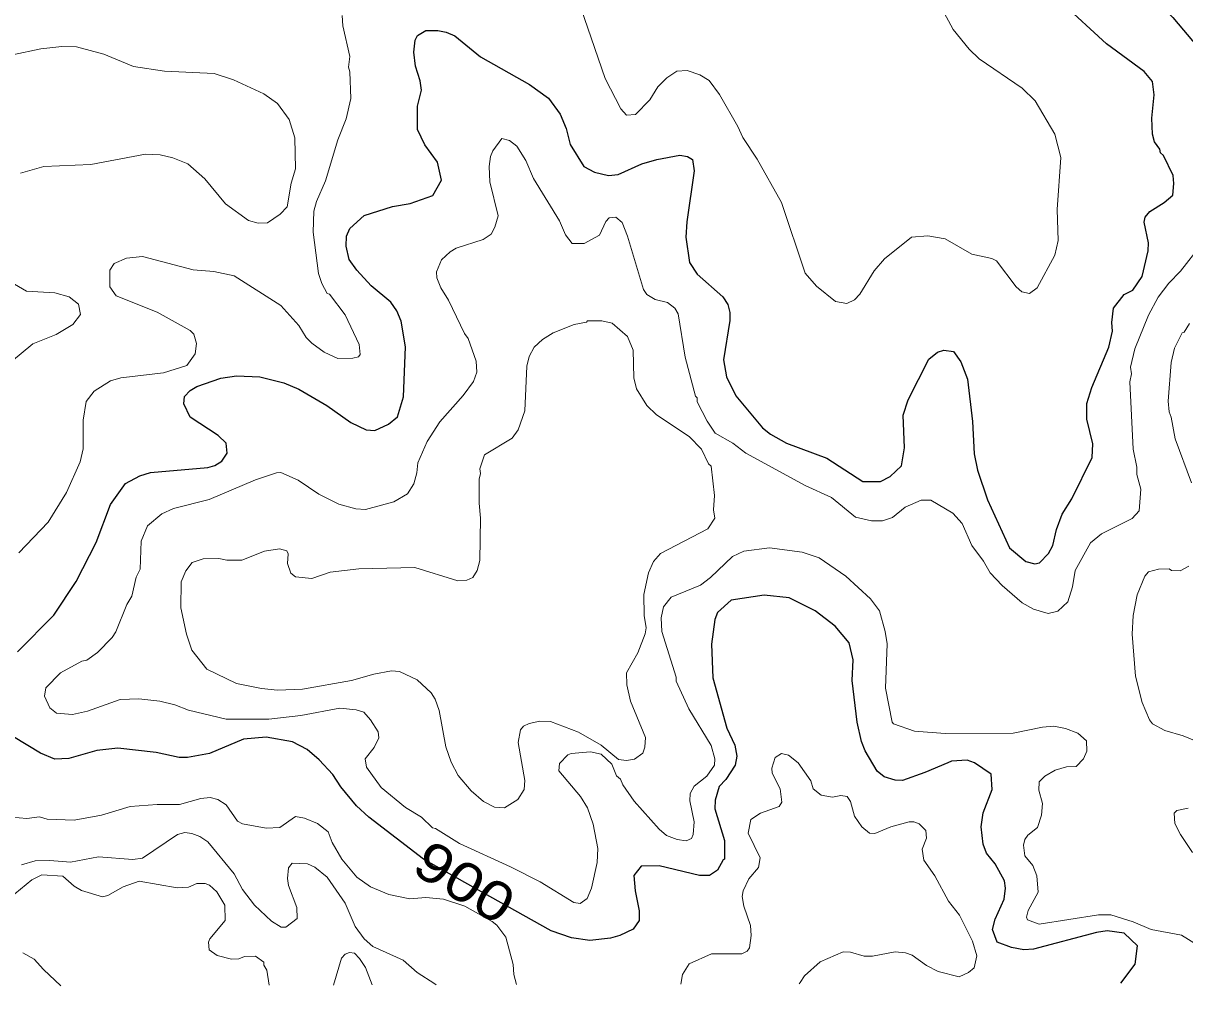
# Model space of a CAD drawing. Extents: x 447.8 to 473.9, y 7733.1 to 7760.8.
# Drawn here: x 456.578 to 458.959, y 7733.103 to 7735.076 of the extents above; entities that cross this region are included whole.
import ezdxf
from ezdxf.enums import TextEntityAlignment as Align

# ---------------------------------------------------------------- set-up
doc = ezdxf.new("R2010")
doc.units = 0
doc.header["$LTSCALE"] = 0.032
doc.layers.add('1', color=7, linetype='Continuous', lineweight=25)
doc.layers.add('2', color=7, linetype='Continuous', lineweight=13)
doc.layers.add('61', color=7, linetype='Continuous')

msp = doc.modelspace()

# ---------------------------------------------------------------- linework, layer by layer
at = {"layer": '1'}
for points in [[(458.3934, 7735.7543), (458.4337, 7735.7132), (458.5321, 7735.6269), (458.5505, 7735.6068), (458.6157, 7735.5184), (458.6816, 7735.4525), (458.7416, 7735.3861), (458.7498, 7735.3653), (458.7545, 7735.3609), (458.757, 7735.3025), (458.7515, 7735.2808), (458.7547, 7735.2472), (458.7609, 7735.2354), (458.7806, 7735.2133), (458.802, 7735.1962), (458.8453, 7735.1705), (458.8762, 7735.1481), (458.934, 7735.0879), (459.0258, 7734.9793)], [(458.9349, 7734.7641), (458.915, 7734.8052), (458.9091, 7734.8107), (458.9075, 7734.8177), (458.8966, 7734.8328), (458.8926, 7734.8485), (458.891, 7734.8816), (458.8957, 7734.9293), (458.8924, 7734.9568), (458.8754, 7734.9772), (458.7986, 7735.0336), (458.7063, 7735.1184)], [(457.2397, 7734.6192), (457.2404, 7734.6396), (457.2477, 7734.6556), (457.2772, 7734.6823), (457.3352, 7734.7007), (457.3709, 7734.7064), (457.4174, 7734.723), (457.4351, 7734.7546), (457.4272, 7734.7911), (457.4011, 7734.827), (457.3864, 7734.8582), (457.3863, 7734.9062), (457.3943, 7734.9389), (457.3919, 7734.9581), (457.382, 7734.988), (457.3784, 7735.0165), (457.3815, 7735.0416), (457.386, 7735.0512), (457.4035, 7735.0612), (457.4276, 7735.0612), (457.4452, 7735.0579), (457.4625, 7735.05), (457.5155, 7735.0074), (457.6157, 7734.9503), (457.6546, 7734.9227), (457.6783, 7734.89), (457.6908, 7734.8604), (457.6991, 7734.8276), (457.7274, 7734.7821), (457.7487, 7734.7706), (457.778, 7734.7641), (457.7978, 7734.7663), (457.8462, 7734.7877), (457.8765, 7734.7968), (457.9237, 7734.8054), (457.9397, 7734.8029), (457.9497, 7734.7967), (457.953, 7734.7734), (457.938, 7734.6691), (457.9363, 7734.6378), (457.9434, 7734.5854), (457.9592, 7734.562), (458.0121, 7734.5156), (458.022, 7734.4993), (458.026, 7734.4832), (458.026, 7734.4669), (458.0132, 7734.3863), (458.0192, 7734.3516), (458.0384, 7734.3125), (458.0936, 7734.2466), (458.1099, 7734.2339), (458.1422, 7734.2155), (458.2253, 7734.1844), (458.299, 7734.1368), (458.335, 7734.1369), (458.3552, 7734.1471), (458.378, 7734.1688), (458.3843, 7734.2056), (458.3815, 7734.273), (458.3918, 7734.3044), (458.4343, 7734.3874), (458.4516, 7734.4019), (458.4646, 7734.4062), (458.4844, 7734.403), (458.4997, 7734.3822), (458.5134, 7734.3467), (458.5238, 7734.2596), (458.527, 7734.1935), (458.5336, 7734.1603), (458.5541, 7734.0991), (458.5995, 7734.0008), (458.6333, 7733.9726), (458.6511, 7733.968), (458.6613, 7733.9702), (458.6791, 7733.9893), (458.6881, 7734.0055), (458.6956, 7734.0384), (458.7074, 7734.0696), (458.7271, 7734.101), (458.769, 7734.1863), (458.7706, 7734.2139), (458.7579, 7734.2649), (458.7578, 7734.297), (458.7682, 7734.3293), (458.8034, 7734.4119), (458.8107, 7734.4448), (458.8092, 7734.4628), (458.8125, 7734.492), (458.8346, 7734.5199), (458.852, 7734.5287), (458.8716, 7734.5571), (458.8838, 7734.6098), (458.8845, 7734.6259), (458.8758, 7734.6684), (458.8776, 7734.6783)], [(458.8776, 7734.6783), (458.887, 7734.69), (458.9162, 7734.7083), (458.9343, 7734.7236), (458.9366, 7734.7475), (458.9349, 7734.7641)], [(457.3438, 7734.4865), (457.3318, 7734.5041), (457.2911, 7734.5376), (457.2619, 7734.5701), (457.2464, 7734.5918), (457.2397, 7734.6192)], [(456.5666, 7733.7878), (456.6406, 7733.8626), (456.6867, 7733.9321), (456.7274, 7734.012), (456.7569, 7734.09), (456.7881, 7734.1327), (456.8175, 7734.1482), (456.8392, 7734.1555), (456.9566, 7734.1652), (456.9709, 7734.1693), (456.9853, 7734.1785), (456.9959, 7734.1951), (456.9938, 7734.2151), (456.9778, 7734.2313), (456.9205, 7734.2688), (456.9072, 7734.2963), (456.9085, 7734.3108), (456.9202, 7734.3231), (456.9343, 7734.3313), (456.9832, 7734.3486), (457.0153, 7734.3534), (457.0633, 7734.351), (457.1122, 7734.3388), (457.1431, 7734.3263), (457.2002, 7734.2929), (457.2494, 7734.2577), (457.281, 7734.243), (457.2986, 7734.2416), (457.3271, 7734.2544), (457.3455, 7734.2696), (457.3576, 7734.3105), (457.3615, 7734.4131), (457.3527, 7734.4653), (457.3438, 7734.4865)], [(458.8274, 7733.1087), (458.857, 7733.1476), (458.8617, 7733.185), (458.8345, 7733.2112), (458.7999, 7733.2159), (458.7775, 7733.2128), (458.6485, 7733.1783), (458.6292, 7733.1769), (458.6036, 7733.1817), (458.5742, 7733.193), (458.5647, 7733.2185), (458.5704, 7733.2396), (458.5887, 7733.281), (458.5911, 7733.303), (458.5895, 7733.3185), (458.5704, 7733.3535), (458.5524, 7733.3749), (458.5454, 7733.3935), (458.5415, 7733.4293), (458.5457, 7733.458), (458.5638, 7733.5057), (458.5621, 7733.5373), (458.5278, 7733.5602), (458.513, 7733.5655), (458.4806, 7733.5638), (458.4729, 7733.5599), (458.4258, 7733.5401), (458.3799, 7733.5238), (458.3654, 7733.5248), (458.3429, 7733.5316), (458.3283, 7733.5431), (458.3038, 7733.5847), (458.2964, 7733.6039), (458.2871, 7733.6437), (458.277, 7733.729), (458.2793, 7733.7714), (458.2706, 7733.8063), (458.2419, 7733.8401), (458.2015, 7733.8716), (458.1481, 7733.8987), (458.097, 7733.9037), (458.0293, 7733.8935), (458.001, 7733.868), (457.9953, 7733.8537), (457.9885, 7733.8036), (457.9916, 7733.7343), (458.0202, 7733.6313), (458.0364, 7733.5967), (458.0407, 7733.5742), (458.0374, 7733.5557), (458.0178, 7733.526), (458.0044, 7733.5117), (457.9963, 7733.4837), (457.9956, 7733.4659), (458.0156, 7733.4011), (458.0155, 7733.3629), (458.0125, 7733.3617), (458.0011, 7733.3403), (457.9848, 7733.3291), (457.964, 7733.3291), (457.8813, 7733.349), (457.8448, 7733.3482), (457.8297, 7733.3295), (457.8321, 7733.2982), (457.8408, 7733.2568), (457.8405, 7733.2371), (457.8285, 7733.219), (457.8011, 7733.2065), (457.7815, 7733.2011), (457.7395, 7733.196), (457.7021, 7733.2014), (457.6604, 7733.2157), (457.4833, 7733.3152), (457.3988, 7733.3626), (457.2864, 7733.4489), (457.2611, 7733.4719), (457.2293, 7733.5113), (457.213, 7733.5361), (457.1849, 7733.5665), (457.1601, 7733.5875), (457.1303, 7733.6032), (457.0761, 7733.6126), (457.0296, 7733.6087), (456.9599, 7733.5794), (456.9146, 7733.5711), (456.8979, 7733.5711), (456.8509, 7733.5814), (456.7718, 7733.5903), (456.7291, 7733.5854), (456.6718, 7733.5694), (456.6433, 7733.5679), (456.6137, 7733.5803), (456.558, 7733.6137)]]:
    msp.add_lwpolyline(points, dxfattribs=at)
at = {"layer": '2'}
for points in [[(457.7063, 7735.1499), (457.771, 7734.963), (457.803, 7734.9005), (457.8145, 7734.8874), (457.8333, 7734.8888), (457.8623, 7734.9191), (457.879, 7734.9455), (457.897, 7734.9642), (457.9175, 7734.9776), (457.939, 7734.9793), (457.9651, 7734.9706), (457.9837, 7734.9584), (458.0053, 7734.9302), (458.043, 7734.8645), (458.0529, 7734.8417), (458.0823, 7734.7972), (458.1322, 7734.7085), (458.1809, 7734.564), (458.2038, 7734.5372), (458.2426, 7734.5054), (458.266, 7734.5019), (458.2817, 7734.509), (458.2926, 7734.5209), (458.3224, 7734.5687), (458.3433, 7734.593), (458.3985, 7734.6377), (458.4321, 7734.6404), (458.4674, 7734.6344), (458.5223, 7734.6026), (458.5635, 7734.5939), (458.5726, 7734.589), (458.6129, 7734.5361), (458.6246, 7734.5252), (458.6403, 7734.522), (458.6562, 7734.534), (458.6921, 7734.6004), (458.6993, 7734.6307), (458.697, 7734.6942), (458.7049, 7734.8007), (458.6924, 7734.8484), (458.652, 7734.9169), (458.6252, 7734.9427), (458.5376, 7735.0032), (458.5167, 7735.0226), (458.4839, 7735.0633), (458.461, 7735.1062)], [(457.195, 7734.4022), (457.2232, 7734.3887), (457.2538, 7734.3895), (457.2656, 7734.3924), (457.2684, 7734.3968), (457.2669, 7734.4175), (457.238, 7734.4786), (457.2062, 7734.5206), (457.201, 7734.5221), (457.1901, 7734.5423), (457.1836, 7734.5631), (457.1724, 7734.6476), (457.1739, 7734.6909), (457.1791, 7734.711), (457.1974, 7734.7527), (457.2227, 7734.8372), (457.2399, 7734.88), (457.2499, 7734.9217), (457.2476, 7734.9762), (457.2446, 7734.9863), (457.2476, 7735.0079), (457.2332, 7735.0704), (457.2319, 7735.0917)], [(456.5724, 7734.7685), (456.6201, 7734.7821), (456.7167, 7734.7862), (456.8285, 7734.8078), (456.8585, 7734.8063), (456.8846, 7734.8001), (456.9154, 7734.7879), (456.9501, 7734.7568), (456.9925, 7734.7056), (457.04, 7734.6714), (457.0599, 7734.6663), (457.0789, 7734.6668), (457.1049, 7734.6847), (457.1193, 7734.7), (457.1275, 7734.7482), (457.1362, 7734.7777), (457.1347, 7734.841), (457.1232, 7734.8789), (457.0996, 7734.9118), (457.071, 7734.9315), (457.0091, 7734.9601), (456.9696, 7734.9731), (456.8674, 7734.9779), (456.804, 7734.9874), (456.7436, 7735.0126), (456.6873, 7735.0274), (456.6574, 7735.0283), (456.6141, 7735.0235), (456.5564, 7735.0114)], [(458.8842, 7734.4778), (458.8566, 7734.4085), (458.8477, 7734.3711), (458.8493, 7734.3574), (458.8461, 7734.3413), (458.8531, 7734.203), (458.8604, 7734.1662), (458.8605, 7734.1509), (458.8684, 7734.1209), (458.8654, 7734.0765), (458.8508, 7734.0609), (458.7878, 7734.0297), (458.7655, 7734.0108), (458.734, 7733.9545), (458.7284, 7733.9212), (458.7191, 7733.89), (458.6984, 7733.8709), (458.6785, 7733.866), (458.6486, 7733.875), (458.6255, 7733.8882), (458.5842, 7733.9234), (458.5598, 7733.9493), (458.5462, 7733.9734), (458.5224, 7734.0057), (458.5027, 7734.0507), (458.4834, 7734.0719), (458.4386, 7734.0987), (458.4187, 7734.0986), (458.3854, 7734.0843), (458.3594, 7734.0633), (458.3391, 7734.056), (458.3167, 7734.0561), (458.284, 7734.0639), (458.2344, 7734.1041), (458.1808, 7734.1289), (458.059, 7734.1948), (458.0322, 7734.2154), (457.9964, 7734.2358), (457.9799, 7734.2605), (457.9595, 7734.3002), (457.9594, 7734.3082), (457.9563, 7734.312), (457.9347, 7734.3916), (457.9202, 7734.4802), (457.9139, 7734.4918), (457.8983, 7734.5036), (457.8732, 7734.5096), (457.8561, 7734.5203), (457.8497, 7734.53), (457.8165, 7734.6399), (457.8055, 7734.6676), (457.7927, 7734.6787), (457.779, 7734.6774), (457.7724, 7734.6694), (457.7593, 7734.6417), (457.7276, 7734.6245), (457.7033, 7734.6244), (457.6894, 7734.6421), (457.6772, 7734.6711), (457.6243, 7734.7577), (457.6084, 7734.7944), (457.5898, 7734.8238), (457.575, 7734.8358), (457.5588, 7734.8398), (457.5407, 7734.8145), (457.536, 7734.8028), (457.5331, 7734.7821), (457.5347, 7734.7507), (457.5513, 7734.6811), (457.545, 7734.658), (457.5371, 7734.6439), (457.5205, 7734.6325), (457.4652, 7734.6151), (457.4532, 7734.6077), (457.4353, 7734.5908), (457.4249, 7734.5663), (457.426, 7734.5543), (457.4339, 7734.534), (457.45, 7734.5083), (457.4824, 7734.4403), (457.4898, 7734.43), (457.5067, 7734.3836), (457.5081, 7734.3611), (457.5007, 7734.342), (457.4801, 7734.3133), (457.4317, 7734.2594), (457.406, 7734.2186), (457.3867, 7734.1749), (457.3847, 7734.1546), (457.3784, 7734.1319), (457.3658, 7734.1117), (457.338, 7734.0948), (457.28, 7734.0793), (457.2599, 7734.0809), (457.2249, 7734.0903)], [(459.0002, 7734.6442), (458.9919, 7734.6212), (458.9499, 7734.568), (458.9259, 7734.5436), (458.9041, 7734.5144), (458.8842, 7734.4778)], [(456.5693, 7733.9908), (456.629, 7734.0535), (456.6671, 7734.1142), (456.6947, 7734.1774), (456.7011, 7734.2035), (456.7011, 7734.2624), (456.7073, 7734.3005), (456.7235, 7734.3221), (456.7572, 7734.343), (456.7779, 7734.349), (456.8658, 7734.3598), (456.9132, 7734.3744), (456.9309, 7734.3984), (456.9333, 7734.4195), (456.9279, 7734.4388), (456.9205, 7734.4464), (456.853, 7734.4842), (456.7687, 7734.5175), (456.7559, 7734.5356), (456.7555, 7734.5698), (456.7644, 7734.5834), (456.7898, 7734.5948), (456.8228, 7734.5979), (456.9262, 7734.5708), (456.9691, 7734.5674), (457.0104, 7734.5586)], [(457.0104, 7734.5586), (457.1058, 7734.4977), (457.1429, 7734.4567), (457.1583, 7734.4322), (457.1694, 7734.4205), (457.195, 7734.4022)], [(456.6954, 7734.4793), (456.6914, 7734.5005), (456.6721, 7734.5153), (456.6433, 7734.5233), (456.5852, 7734.5267), (456.5522, 7734.5457)], [(456.5291, 7734.3556), (456.554, 7734.3828), (456.5982, 7734.4189), (456.6458, 7734.4381), (456.6799, 7734.4583), (456.6954, 7734.4793)], [(457.9946, 7734.1084), (457.9883, 7734.1679), (457.9827, 7734.1733), (457.9684, 7734.2033), (457.9432, 7734.2293), (457.8759, 7734.2732), (457.8565, 7734.2928), (457.835, 7734.3267), (457.8297, 7734.3495), (457.828, 7734.406), (457.8167, 7734.4343), (457.7855, 7734.4616), (457.7643, 7734.4664), (457.7346, 7734.4664), (457.7324, 7734.4633), (457.7075, 7734.4583), (457.664, 7734.4413), (457.6423, 7734.4281), (457.6253, 7734.4119), (457.6152, 7734.393), (457.6101, 7734.3729), (457.606, 7734.2819), (457.5922, 7734.2426), (457.5804, 7734.2253), (457.5237, 7734.1917), (457.514, 7734.163), (457.5153, 7734.1529), (457.5123, 7734.1414), (457.5123, 7734.0926), (457.5155, 7734.0615), (457.5137, 7733.9747), (457.5082, 7733.9543), (457.4996, 7733.9402), (457.4875, 7733.9343), (457.4686, 7733.9335), (457.3807, 7733.9606), (457.2657, 7733.9575), (457.207, 7733.9509), (457.1694, 7733.9383), (457.1365, 7733.9414), (457.1265, 7733.9489), (457.1195, 7733.9686), (457.1214, 7733.9888), (457.1181, 7733.9945), (457.1037, 7733.999), (457.0724, 7733.9939), (457.0264, 7733.9759), (456.9952, 7733.9759), (456.9789, 7733.9791), (456.9472, 7733.9781), (456.9247, 7733.971), (456.9112, 7733.9537), (456.9016, 7733.9309), (456.9015, 7733.8778), (456.9127, 7733.824), (456.9237, 7733.791), (456.9542, 7733.7525), (457.0156, 7733.7225), (457.0667, 7733.7126), (457.0996, 7733.7093), (457.1506, 7733.7114), (457.2513, 7733.7291), (457.2964, 7733.742), (457.3331, 7733.7491), (457.3492, 7733.7475), (457.3855, 7733.7306), (457.4142, 7733.7036), (457.4227, 7733.6907), (457.4307, 7733.6677), (457.444, 7733.5929), (457.4555, 7733.5615), (457.4696, 7733.5345), (457.4964, 7733.5027), (457.5216, 7733.4807), (457.5439, 7733.4694), (457.5647, 7733.4677), (457.592, 7733.485), (457.6051, 7733.5057), (457.6059, 7733.5237), (457.5924, 7733.6019), (457.5972, 7733.628), (457.6037, 7733.6352), (457.6151, 7733.6409), (457.6372, 7733.6456), (457.6588, 7733.6447), (457.7161, 7733.623), (457.7629, 7733.5966), (457.7982, 7733.5671), (457.8149, 7733.5653), (457.831, 7733.5679), (457.8479, 7733.58), (457.852, 7733.592), (457.8536, 7733.6119), (457.8231, 7733.6868), (457.8153, 7733.7198)], [(458.9681, 7734.4603), (458.9577, 7734.443), (458.9535, 7734.4415), (458.9375, 7734.4103), (458.9311, 7734.381), (458.9247, 7734.3014), (458.9264, 7734.2793), (458.931, 7734.2684), (458.9389, 7734.2242), (458.9725, 7734.1341)], [(457.2249, 7734.0903), (457.1837, 7734.1109), (457.142, 7734.1398), (457.1064, 7734.1553), (457.0973, 7734.1547), (457.0544, 7734.1405)], [(457.0544, 7734.1405), (456.959, 7734.0999), (456.8864, 7734.0812), (456.8623, 7734.0708), (456.8326, 7734.0458), (456.8201, 7734.0145), (456.8181, 7733.9573), (456.8099, 7733.9408), (456.8005, 7733.9019), (456.7906, 7733.885), (456.7679, 7733.8286), (456.7603, 7733.817), (456.7306, 7733.7862), (456.7088, 7733.7707), (456.6985, 7733.7684), (456.6548, 7733.7444), (456.6244, 7733.714), (456.6218, 7733.6968), (456.6329, 7733.6729), (456.6464, 7733.6618), (456.679, 7733.6591), (456.7097, 7733.6658), (456.7766, 7733.6898), (456.8154, 7733.6914), (456.858, 7733.6865), (456.8892, 7733.6791), (456.9171, 7733.6681), (456.994, 7733.6497), (457.0816, 7733.6497), (457.1472, 7733.6574), (457.2268, 7733.672), (457.2602, 7733.6689), (457.276, 7733.6642), (457.2899, 7733.6483), (457.3053, 7733.6238), (457.3071, 7733.6114), (457.2973, 7733.5916), (457.2789, 7733.5684), (457.2814, 7733.5514), (457.3121, 7733.5099), (457.3615, 7733.4688), (457.3941, 7733.4486), (457.4169, 7733.4271), (457.423, 7733.4258), (457.472, 7733.3952), (457.5766, 7733.3473), (457.6373, 7733.3161), (457.7065, 7733.2737), (457.7196, 7733.2722), (457.7342, 7733.2819), (457.7431, 7733.3036), (457.7542, 7733.3559), (457.7558, 7733.3848), (457.7463, 7733.4345), (457.7344, 7733.4681), (457.7204, 7733.4912), (457.6758, 7733.544), (457.6774, 7733.5589), (457.6945, 7733.5767), (457.7009, 7733.5796), (457.7405, 7733.5831), (457.7628, 7733.5777), (457.7845, 7733.5574), (457.7944, 7733.5335), (457.8022, 7733.527), (457.807, 7733.5153), (457.8302, 7733.4816), (457.8812, 7733.4243), (457.8963, 7733.4115), (457.9187, 7733.4029), (457.9367, 7733.4004), (457.948, 7733.4052), (457.9514, 7733.4132), (457.9531, 7733.4395), (457.9447, 7733.4824), (457.9451, 7733.4973), (457.9535, 7733.5122), (457.9793, 7733.5332), (457.9947, 7733.5555), (457.9955, 7733.5682), (457.9883, 7733.5957), (457.9424, 7733.671), (457.9164, 7733.7279), (457.9162, 7733.7358), (457.8867, 7733.8296), (457.8858, 7733.8571), (457.8907, 7733.8797), (457.9058, 7733.8996), (457.9662, 7733.9244), (457.9865, 7733.9404), (458.0319, 7733.9833), (458.055, 7733.9941), (458.1073, 7734.0007), (458.1748, 7733.9922), (458.2095, 7733.9806)], [(457.8505, 7733.8625), (457.8498, 7733.9055), (457.8597, 7733.9496), (457.8697, 7733.9728), (457.8841, 7733.9895), (457.9815, 7734.0397), (457.9954, 7734.0618), (457.9932, 7734.079), (457.9946, 7734.1084)], [(458.2095, 7733.9806), (458.2644, 7733.9427), (458.3148, 7733.8963), (458.333, 7733.8716), (458.345, 7733.8296), (458.349, 7733.8042)], [(458.9669, 7733.9632), (458.9495, 7733.9536), (458.9316, 7733.9546), (458.9267, 7733.9575), (458.905, 7733.9574), (458.8844, 7733.952), (458.8766, 7733.943), (458.8612, 7733.9045), (458.8532, 7733.8625), (458.8509, 7733.8238), (458.8576, 7733.7376), (458.8715, 7733.684), (458.8861, 7733.6484), (458.8927, 7733.6402), (458.9179, 7733.6265), (458.9556, 7733.6155), (458.9871, 7733.6023)], [(457.8153, 7733.7198), (457.8145, 7733.7447), (457.8376, 7733.7859), (457.8529, 7733.8247), (457.855, 7733.8369), (457.8505, 7733.8625)], [(458.349, 7733.8042), (458.3451, 7733.713), (458.3587, 7733.6435), (458.3619, 7733.6401), (458.4048, 7733.6248), (458.4674, 7733.62), (458.6069, 7733.6211), (458.6674, 7733.6335), (458.6905, 7733.6352), (458.7142, 7733.6305), (458.7396, 7733.621), (458.7576, 7733.6056), (458.7578, 7733.5843), (458.7512, 7733.5683), (458.7359, 7733.5525), (458.7162, 7733.5518), (458.6934, 7733.5453), (458.6716, 7733.5328), (458.66, 7733.5214), (458.6599, 7733.5039), (458.6672, 7733.4769), (458.6649, 7733.4528), (458.6566, 7733.4277), (458.6372, 7733.4118), (458.6309, 7733.4033), (458.6281, 7733.3915), (458.631, 7733.3697), (458.647, 7733.3501), (458.6553, 7733.3287), (458.6584, 7733.2949), (458.6379, 7733.2575), (458.6345, 7733.2441), (458.6363, 7733.2383), (458.6603, 7733.2297), (458.7816, 7733.2488), (458.8075, 7733.2488), (458.8527, 7733.2343), (458.8898, 7733.2188), (458.9523, 7733.2067), (458.9861, 7733.1857)], [(457.9256, 7733.1065), (457.9294, 7733.1261), (457.9428, 7733.1485), (457.9887, 7733.1686), (458.0512, 7733.1687), (458.0617, 7733.1743), (458.0668, 7733.1808), (458.0701, 7733.2065), (458.0684, 7733.2271), (458.0552, 7733.2664), (458.0517, 7733.2864), (458.0535, 7733.2976), (458.0652, 7733.3223), (458.0853, 7733.3454), (458.0884, 7733.3658), (458.064, 7733.4158), (458.0694, 7733.4443), (458.0893, 7733.4572), (458.1274, 7733.4708), (458.1326, 7733.4793), (458.1295, 7733.5066), (458.1134, 7733.5388), (458.1126, 7733.5492), (458.1191, 7733.5709), (458.1319, 7733.5792), (458.1467, 7733.576), (458.1665, 7733.5604), (458.1923, 7733.5236), (458.1973, 7733.5071), (458.2138, 7733.4942), (458.237, 7733.4897), (458.2539, 7733.4933), (458.267, 7733.491), (458.2737, 7733.481), (458.2819, 7733.4507), (458.2966, 7733.4289), (458.3127, 7733.4158), (458.3234, 7733.4156), (458.3565, 7733.4288), (458.394, 7733.4396), (458.4032, 7733.4396), (458.4147, 7733.4354), (458.4277, 7733.4214), (458.4291, 7733.4061), (458.4205, 7733.3831), (458.4236, 7733.3605), (458.4468, 7733.3286), (458.4746, 7733.2767), (458.497, 7733.2478), (458.5234, 7733.1949), (458.5326, 7733.1646), (458.527, 7733.1399), (458.5152, 7733.1307), (458.4965, 7733.1216), (458.4535, 7733.1325), (458.4293, 7733.1448), (458.3998, 7733.166), (458.3862, 7733.1711), (458.3653, 7733.1729), (458.3186, 7733.1639), (458.3017, 7733.1639), (458.2737, 7733.1719), (458.2587, 7733.1727), (458.2113, 7733.1524), (458.1796, 7733.1235), (458.1704, 7733.1102), (458.1683, 7733.1071)], [(457.5891, 7733.1057), (457.5836, 7733.1267), (457.5826, 7733.1469), (457.5674, 7733.2032), (457.5486, 7733.2276), (457.5394, 7733.2352), (457.4835, 7733.2663), (457.4393, 7733.2809), (457.4032, 7733.2841), (457.3708, 7733.2818), (457.3273, 7733.2901), (457.2898, 7733.306), (457.2622, 7733.3259), (457.2313, 7733.3628), (457.2115, 7733.3966), (457.2029, 7733.4185), (457.1813, 7733.436), (457.1544, 7733.4469), (457.1363, 7733.4499), (457.1039, 7733.4275), (457.0764, 7733.426), (457.0274, 7733.4354), (457.0174, 7733.4407), (456.9943, 7733.474), (456.9767, 7733.4854), (456.9613, 7733.4894), (456.9421, 7733.4871), (456.8985, 7733.475), (456.8526, 7733.4749), (456.7972, 7733.4708), (456.7384, 7733.453), (456.6828, 7733.4429), (456.6273, 7733.4445), (456.6117, 7733.4493), (456.5859, 7733.4461), (456.5542, 7733.4491)], [(458.9659, 7733.4676), (458.9423, 7733.4625), (458.9368, 7733.4571), (458.9384, 7733.4361), (458.9498, 7733.4133), (458.9748, 7733.3767)], [(457.4243, 7733.1053), (457.4217, 7733.107), (457.3858, 7733.1308), (457.3567, 7733.1558), (457.2945, 7733.1839), (457.2767, 7733.1993), (457.2588, 7733.2251), (457.238, 7733.2729), (457.2012, 7733.3257), (457.1756, 7733.3466), (457.1608, 7733.353), (457.1292, 7733.3545), (457.1221, 7733.3452), (457.1195, 7733.3234), (457.1217, 7733.3089), (457.1392, 7733.264), (457.1393, 7733.2409), (457.1164, 7733.2235), (457.1069, 7733.2233), (457.0871, 7733.2355), (457.0519, 7733.2684), (457.0276, 7733.3008), (457.0102, 7733.3325), (456.9565, 7733.3981), (456.9398, 7733.4091), (456.9238, 7733.4155), (456.9094, 7733.4171), (456.8944, 7733.4135), (456.8225, 7733.3645), (456.8031, 7733.3619), (456.7327, 7733.3673), (456.675, 7733.3563), (456.6324, 7733.3602), (456.6025, 7733.3593), (456.5744, 7733.3514)], [(456.561, 7733.2916), (456.5955, 7733.3203), (456.6162, 7733.3308), (456.6594, 7733.3276), (456.6824, 7733.3076), (456.6973, 7733.2984), (456.7406, 7733.2858), (456.7518, 7733.2883), (456.783, 7733.3059), (456.8156, 7733.3176), (456.894, 7733.3042), (456.9167, 7733.3056), (456.9337, 7733.3129), (456.951, 7733.3129), (456.9599, 7733.3097), (456.9749, 7733.2956), (456.9912, 7733.2682), (456.9918, 7733.2372), (456.9604, 7733.1993), (456.9576, 7733.1927), (456.9591, 7733.177), (456.9758, 7733.1652), (457.0051, 7733.1579), (457.0203, 7733.1583), (457.0319, 7733.1631), (457.0539, 7733.1637), (457.0713, 7733.1517)], [(456.6554, 7733.1033), (456.6194, 7733.1365), (456.6003, 7733.158), (456.5775, 7733.1711)], [(457.0713, 7733.1517), (457.0714, 7733.1458), (457.0777, 7733.1355), (457.0819, 7733.1044)], [(457.214, 7733.1048), (457.2307, 7733.1601), (457.2378, 7733.168), (457.2466, 7733.1716), (457.2571, 7733.1698), (457.2677, 7733.1592), (457.28, 7733.1407), (457.2932, 7733.1049)]]:
    msp.add_lwpolyline(points, dxfattribs=at)

# ---------------------------------------------------------------- texts
at = {"layer": '61', "width": 1.2}
msp.add_text('900', height=0.08, rotation=328.417, dxfattribs=at).set_placement((457.4617, 7733.2815), align=Align.CENTER)

doc.saveas('drawing.dxf')
